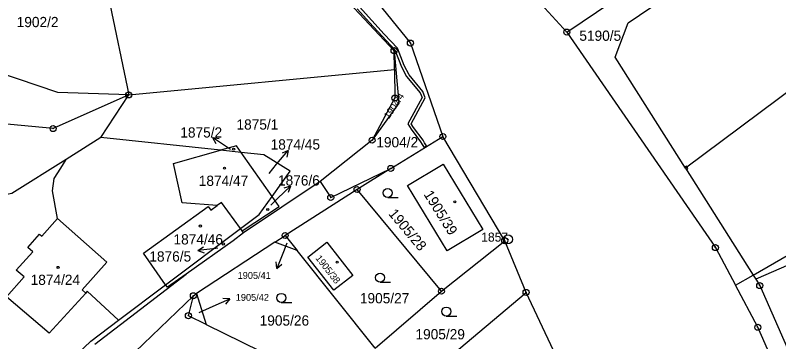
# Model space of a CAD drawing. Extents: x -644096 to -634268, y -1141430 to -1133463.
# Drawn here: x -638000.7 to -637873.8, y -1138816.8 to -1138762.6 of the extents above; entities that cross this region are included whole.
import ezdxf

# ---------------------------------------------------------------- set-up
doc = ezdxf.new("R2010")
doc.units = 0
for name, color, linetype in [('_CIVIL_CONSTRUCTION', 7, 'Continuous'), ('B_Hranice _3D', 7, 'Continuous'), ('M_Svah_Nasyp', 7, 'Continuous'), ('M_Svah_Zarez', 7, 'Continuous'), ('svrsek_osa_sjezdy', 7, 'Continuous'), ('svrsek_osa_terminal_VRT', 7, 'Continuous'), ('svrsek_osa_VRT', 7, 'Continuous'), ('svrsek_popisy_VRT', 7, 'Continuous'), ('terminal_VRT', 7, 'Continuous')]:
    doc.layers.add(name, color=color, linetype=linetype)

msp = doc.modelspace()

# ---------------------------------------------------------------- linework, layer by layer
at = {"layer": '_CIVIL_CONSTRUCTION'}
for centre, radius in [((-637909.03, -1138765.38), 0.5), ((-637909.03, -1138765.38), 0.0303), ((-637935.02, -1138767.21), 0.5), ((-637935.02, -1138767.21), 0.0303), ((-637937.74, -1138768.48), 0.5), ((-637937.74, -1138768.48), 0.0303), ((-637981.85, -1138775.84), 0.5), ((-637981.85, -1138775.84), 0.0303), ((-637937.6, -1138776.33), 0.5), ((-637937.6, -1138776.33), 0.0303), ((-637994.41, -1138781.42), 0.5), ((-637994.41, -1138781.42), 0.0303), ((-637941.38, -1138783.35), 0.5), ((-637929.63, -1138782.74), 0.5), ((-637929.63, -1138782.74), 0.0303), ((-637941.38, -1138783.35), 0.0303), ((-637938.28, -1138788.04), 0.5), ((-637938.28, -1138788.04), 0.0303), ((-637943.89, -1138791.54), 0.5), ((-637943.89, -1138791.54), 0.0303), ((-637948.26, -1138792.87), 0.5), ((-637948.26, -1138792.87), 0.0303), ((-637955.85, -1138799.18), 0.5), ((-637955.85, -1138799.18), 0.0303), ((-637918.8, -1138799.82), 0.75), ((-637919.35, -1138800.05), 0.5), ((-637919.35, -1138800.05), 0.0303), ((-637918.8, -1138799.82), 0.03), ((-637884.32, -1138801.2), 0.5), ((-637884.32, -1138801.2), 0.0303), ((-637876.95, -1138807.51), 0.5), ((-637929.86, -1138808.43), 0.5), ((-637915.8, -1138808.64), 0.5), ((-637876.95, -1138807.51), 0.0303), ((-637971.09, -1138809.18), 0.5), ((-637971.09, -1138809.18), 0.0303), ((-637929.86, -1138808.43), 0.0303), ((-637915.8, -1138808.64), 0.0303), ((-637971.92, -1138812.5), 0.5), ((-637971.92, -1138812.5), 0.0303), ((-637877.28, -1138814.43), 0.5), ((-637877.28, -1138814.43), 0.0303)]:
    msp.add_circle(centre, radius, dxfattribs=at)
at = {"layer": 'B_Hranice _3D'}
msp.add_lwpolyline([(-637943.87, -1138761.51), (-637941.82, -1138763.8), (-637939.72, -1138766.07), (-637937.62, -1138768.35), (-637936.52, -1138771.16), (-637935.66, -1138772.78), (-637933.4, -1138775.5), (-637933.09, -1138776.28), (-637935.47, -1138780.65), (-637934.92, -1138781.54), (-637933.32, -1138783.65), (-637933.06, -1138784.09), (-637932.76, -1138784.57), (-637932.34, -1138784.31), (-637932.66, -1138783.78), (-637932.9, -1138783.37), (-637934.5, -1138781.26), (-637934.89, -1138780.63), (-637932.55, -1138776.32), (-637932.96, -1138775.24), (-637935.24, -1138772.5), (-637936.06, -1138770.96), (-637937.18, -1138768.09), (-637939.36, -1138765.73), (-637941.46, -1138763.46), (-637943.49, -1138761.19)], dxfattribs=at)
for points in [[(-637889.45, -1138787.81), (-637889.32, -1138788.01), (-637889.04, -1138787.8), (-637889.12, -1138787.65)], [(-637889.04, -1138787.8), (-637889.32, -1138788.01), (-637889.18, -1138788.23), (-637888.9, -1138788.09)]]:
    msp.add_lwpolyline(points, close=True, dxfattribs=at)
at = {"layer": 'M_Svah_Nasyp'}
for p, q in [((-637993.67, -1138796.35), (-637985.51, -1138803.62)), ((-637989.56, -1138808.23), (-637985.51, -1138803.62)), ((-637989.56, -1138808.23), (-637989, -1138808.76))]:
    msp.add_line(p, q, dxfattribs=at)
at = {"layer": 'M_Svah_Zarez'}
for centre in [(-637964.41, -1138784.85), (-637965.92, -1138787.99), (-637927.64, -1138793.58), (-637958.74, -1138794.85), (-637969.94, -1138797.61), (-637966.12, -1138800.59), (-637993.59, -1138804.48), (-637947.21, -1138803.62)]:
    msp.add_circle(centre, 0.175, dxfattribs=at)
at = {"layer": 'svrsek_osa_sjezdy'}
for p, q in [((-637938.8, -1138792.85), (-637937.05, -1138792.85)), ((-637940.06, -1138806.93), (-637938.31, -1138806.93)), ((-637956.49, -1138810.29), (-637954.74, -1138810.29)), ((-637929.06, -1138812.56), (-637927.31, -1138812.56))]:
    msp.add_line(p, q, dxfattribs=at)
for centre in [(-637938.8, -1138792.1), (-637940.06, -1138806.18), (-637956.49, -1138809.54), (-637929.06, -1138811.81)]:
    msp.add_circle(centre, 0.75, dxfattribs=at)
at = {"layer": 'svrsek_osa_terminal_VRT'}
msp.add_arc((-642050.26, -1145189.6), 8802.25, 41.413152, 75.317049, dxfattribs=at)
at = {"layer": 'svrsek_popisy_VRT'}
for p, q in [((-637965.43, -1138784.58), (-637967.92, -1138782.9)), ((-637967.92, -1138782.9), (-637966.81, -1138783.05)), ((-637967.92, -1138782.9), (-637967.37, -1138783.88)), ((-637964.94, -1138784.92), (-637965.43, -1138784.58)), ((-637957.26, -1138787.36), (-637955.33, -1138785.06)), ((-637955.33, -1138785.06), (-637956.36, -1138785.51)), ((-637955.33, -1138785.06), (-637955.59, -1138786.15)), ((-637958.52, -1138788.88), (-637957.26, -1138787.36)), ((-637957.13, -1138793.06), (-637954.97, -1138790.98)), ((-637954.97, -1138790.98), (-637956.04, -1138791.31)), ((-637954.97, -1138790.98), (-637955.34, -1138792.03)), ((-637958.25, -1138794.14), (-637957.13, -1138793.06)), ((-637955.56, -1138800.45), (-637956.13, -1138801.89)), ((-637970.37, -1138801.69), (-637969.44, -1138801.07)), ((-637967.39, -1138801.32), (-637970.37, -1138801.69)), ((-637970.37, -1138801.69), (-637969.31, -1138802.06)), ((-637967.01, -1138801.27), (-637967.39, -1138801.32)), ((-637956.13, -1138801.89), (-637957.25, -1138804.67)), ((-637957.25, -1138804.67), (-637957.34, -1138803.56)), ((-637957.25, -1138804.67), (-637956.42, -1138803.93)), ((-637967.8, -1138810.94), (-637965.06, -1138809.72)), ((-637965.06, -1138809.72), (-637966.18, -1138809.67)), ((-637965.06, -1138809.72), (-637965.77, -1138810.58)), ((-637970.14, -1138811.96), (-637967.8, -1138810.94))]:
    msp.add_line(p, q, dxfattribs=at)
at = {"layer": 'terminal_VRT'}
for p, q in [((-637937.74, -1138768.48), (-637958.35, -1138746.51)), ((-637986.57, -1138753.04), (-637981.85, -1138775.84)), ((-637842.53, -1138753.11), (-637889.32, -1138788.01)), ((-637909.03, -1138765.38), (-637901.56, -1138760.38)), ((-637937.68, -1138771.63), (-637937.74, -1138768.48)), ((-637981.85, -1138775.84), (-637937.68, -1138771.63)), ((-637986.5, -1138782.91), (-637981.85, -1138775.84)), ((-637938.28, -1138788.04), (-637929.63, -1138782.74)), ((-637919.35, -1138800.05), (-637929.63, -1138782.74)), ((-637986.5, -1138782.91), (-637992.25, -1138786.53)), ((-637966.6, -1138785.01), (-637986.5, -1138782.91)), ((-637941.38, -1138783.35), (-637950.03, -1138790.22)), ((-637963.14, -1138785.38), (-637966.6, -1138785.01)), ((-637958.02, -1138792.68), (-637963.14, -1138785.38)), ((-637938.28, -1138788.04), (-637943.89, -1138791.54)), ((-637889.32, -1138788.01), (-637878.07, -1138805.75)), ((-637950.03, -1138790.22), (-637962.74, -1138798.73)), ((-637943.89, -1138791.54), (-637955.85, -1138799.18)), ((-637929.86, -1138808.43), (-637943.89, -1138791.54)), ((-637975.71, -1138807.36), (-637963.28, -1138798)), ((-637962.97, -1138798.42), (-637963.28, -1138798)), ((-637962.74, -1138798.73), (-637962.97, -1138798.42)), ((-637957.58, -1138800.31), (-637955.85, -1138799.18)), ((-637955.85, -1138799.18), (-637953.86, -1138801.66)), ((-637957.58, -1138800.31), (-637970.56, -1138808.83)), ((-637953.86, -1138801.66), (-637957.58, -1138800.31)), ((-637929.86, -1138808.43), (-637919.35, -1138800.05)), ((-637915.8, -1138808.64), (-637919.35, -1138800.05)), ((-637940.88, -1138817.89), (-637953.86, -1138801.66)), ((-637987.47, -1138817.26), (-637972.3, -1138805.6)), ((-637881, -1138807.44), (-637878.07, -1138805.75)), ((-637878.07, -1138805.75), (-637877.63, -1138806.44)), ((-637983.56, -1138813.27), (-637975.71, -1138807.36)), ((-637971.09, -1138809.18), (-637984.97, -1138822.53)), ((-637971.09, -1138809.18), (-637970.56, -1138808.83)), ((-637970.56, -1138808.83), (-637968.95, -1138813.96)), ((-637940.88, -1138817.89), (-637929.86, -1138808.43)), ((-637940.1, -1138829.04), (-637915.8, -1138808.64)), ((-637911.25, -1138818.27), (-637915.8, -1138808.64)), ((-637968.95, -1138813.96), (-637948.48, -1138824))]:
    msp.add_line(p, q, dxfattribs=at)
for points in [[(-637909.03, -1138765.38), (-637934.03, -1138738.13), (-637947.48, -1138724.03), (-637964.19, -1138706.44)], [(-637971.63, -1138728.82), (-637954.33, -1138743.37), (-637935.02, -1138767.21), (-637929.63, -1138782.74)], [(-637889.32, -1138788.01), (-637901.01, -1138769.57), (-637898.85, -1138763.85), (-637881.71, -1138752.24), (-637866.59, -1138736.51), (-637865.12, -1138738.08)], [(-637909.03, -1138765.38), (-637884.32, -1138801.2), (-637881, -1138807.44)], [(-637807.57, -1138777.48), (-637821.49, -1138767.33), (-637839.77, -1138782.93), (-637865.75, -1138801.28), (-637877.63, -1138806.44)], [(-637937.74, -1138768.48), (-637936.97, -1138777.19), (-637941.38, -1138783.35)], [(-637981.85, -1138775.84), (-637993.61, -1138775.44), (-638003.67, -1138772.06), (-638009.87, -1138769.61)], [(-637937.68, -1138771.63), (-637937.6, -1138776.33), (-637941.38, -1138783.35)], [(-637981.85, -1138775.84), (-637994.41, -1138781.42), (-638022.24, -1138778.8)], [(-637878.07, -1138805.75), (-637865.3, -1138798.4), (-637841, -1138781.34)], [(-637967.17, -1138794.19), (-637972.96, -1138793.73), (-637974.38, -1138787.21), (-637966.6, -1138785.01)], [(-637963.14, -1138785.38), (-637963.93, -1138784.26), (-637966.6, -1138785.01)], [(-637958.02, -1138792.68), (-637955.03, -1138788.52), (-637959.37, -1138785.78), (-637963.14, -1138785.38)], [(-637992.25, -1138786.53), (-638001.28, -1138792.22), (-638007.66, -1138793.49), (-638020.4, -1138791.44), (-638030.47, -1138791.13), (-638035.13, -1138792.88)], [(-637983.56, -1138813.27), (-637988.73, -1138808.45), (-637989, -1138808.76), (-637995.06, -1138815.43), (-638002.15, -1138809.35), (-637999.21, -1138806.04), (-638000.54, -1138804.95), (-637997.8, -1138801.88), (-637998.6, -1138801.17), (-637996.65, -1138798.97), (-637996.28, -1138799.28), (-637993.67, -1138796.35), (-637994.51, -1138791.77), (-637994.26, -1138789.74), (-637993.12, -1138788.02), (-637992.25, -1138786.53)], [(-637929.58, -1138787.31), (-637923, -1138798.18), (-637928.92, -1138801.75), (-637935.5, -1138790.85), (-637929.58, -1138787.31)], [(-637950.03, -1138790.22), (-637948.26, -1138792.87), (-637938.28, -1138788.04)], [(-637963.28, -1138798), (-637960.18, -1138795.67), (-637958.02, -1138792.68)], [(-637962.97, -1138798.42), (-637956.82, -1138794.39), (-637958.02, -1138792.68)], [(-637975.71, -1138807.36), (-637979.4, -1138802.1), (-637968.65, -1138794.35), (-637968.18, -1138794.98), (-637967.17, -1138794.19)], [(-637963.28, -1138798), (-637966.42, -1138793.71), (-637967.17, -1138794.19)], [(-637962.74, -1138798.73), (-637964.47, -1138800.09), (-637972.3, -1138805.6)], [(-637952.1, -1138802.77), (-637948.93, -1138800.3), (-637944.62, -1138805.83), (-637947.77, -1138808.28), (-637952.1, -1138802.77)], [(-637972.3, -1138805.6), (-637975.41, -1138807.79), (-637975.71, -1138807.36)], [(-637877.63, -1138806.44), (-637876.95, -1138807.51), (-637860.76, -1138844.32), (-637850.77, -1138879.16), (-637844.26, -1138911.9), (-637842.65, -1138928.32), (-637841.53, -1138939.68), (-637841.17, -1138949.81)], [(-637845.91, -1138951.86), (-637845.19, -1138939.52), (-637847.65, -1138912.18), (-637854.11, -1138880.09), (-637863.81, -1138845.04), (-637877.28, -1138814.43), (-637881, -1138807.44)], [(-637968.95, -1138813.96), (-637971.92, -1138812.5), (-637971.09, -1138809.18)], [(-638004.13, -1138831.92), (-637988.15, -1138816.72), (-637983.56, -1138813.27)]]:
    msp.add_lwpolyline(points, dxfattribs=at)

# ---------------------------------------------------------------- texts
at = {"layer": '_CIVIL_CONSTRUCTION'}
msp.add_text('1857', height=1.5, dxfattribs=at).set_placement((-637923.25, -1138800.2))
at = {"layer": 'svrsek_osa_VRT'}
for s, height, p in [('1902/2', 1.7, (-638000.47, -1138764.57)), ('5190/5', 1.7, (-637906.94, -1138766.84)), ('1875/1', 1.7, (-637963.93, -1138781.59)), ('1875/2', 1.7, (-637973.27, -1138782.91)), ('1904/2', 1.7, (-637940.69, -1138784.54)), ('1874/45', 1.7, (-637958.26, -1138784.9)), ('1874/47', 1.7, (-637970.2, -1138790.94)), ('1876/6', 1.7, (-637957.03, -1138790.88)), ('1874/46', 1.7, (-637974.4, -1138800.67)), ('1876/5', 1.7, (-637978.42, -1138803.51)), ('1874/24', 1.7, (-637998.15, -1138807.39)), ('1905/41', 1.14, (-637963.74, -1138806.39)), ('1905/42', 1.14, (-637964.05, -1138810.03)), ('1905/27', 1.7, (-637943.42, -1138810.45)), ('1905/26', 1.7, (-637960.08, -1138814.15)), ('1905/29', 1.7, (-637934.18, -1138816.43))]:
    msp.add_text(s, height=height, dxfattribs=at).set_placement(p)
for s, height, rotation, p in [('1904/4', 1.14, 56, (-637938.58, -1138779.88)), ('1905/39', 1.7, 302, (-637932.88, -1138792.34)), ('1905/28', 1.7, 310, (-637938.77, -1138795.61)), ('1905/38', 1.14, 308, (-637950.86, -1138802.98))]:
    msp.add_text(s, height=height, rotation=rotation, dxfattribs=at).set_placement(p)

doc.saveas('drawing.dxf')
